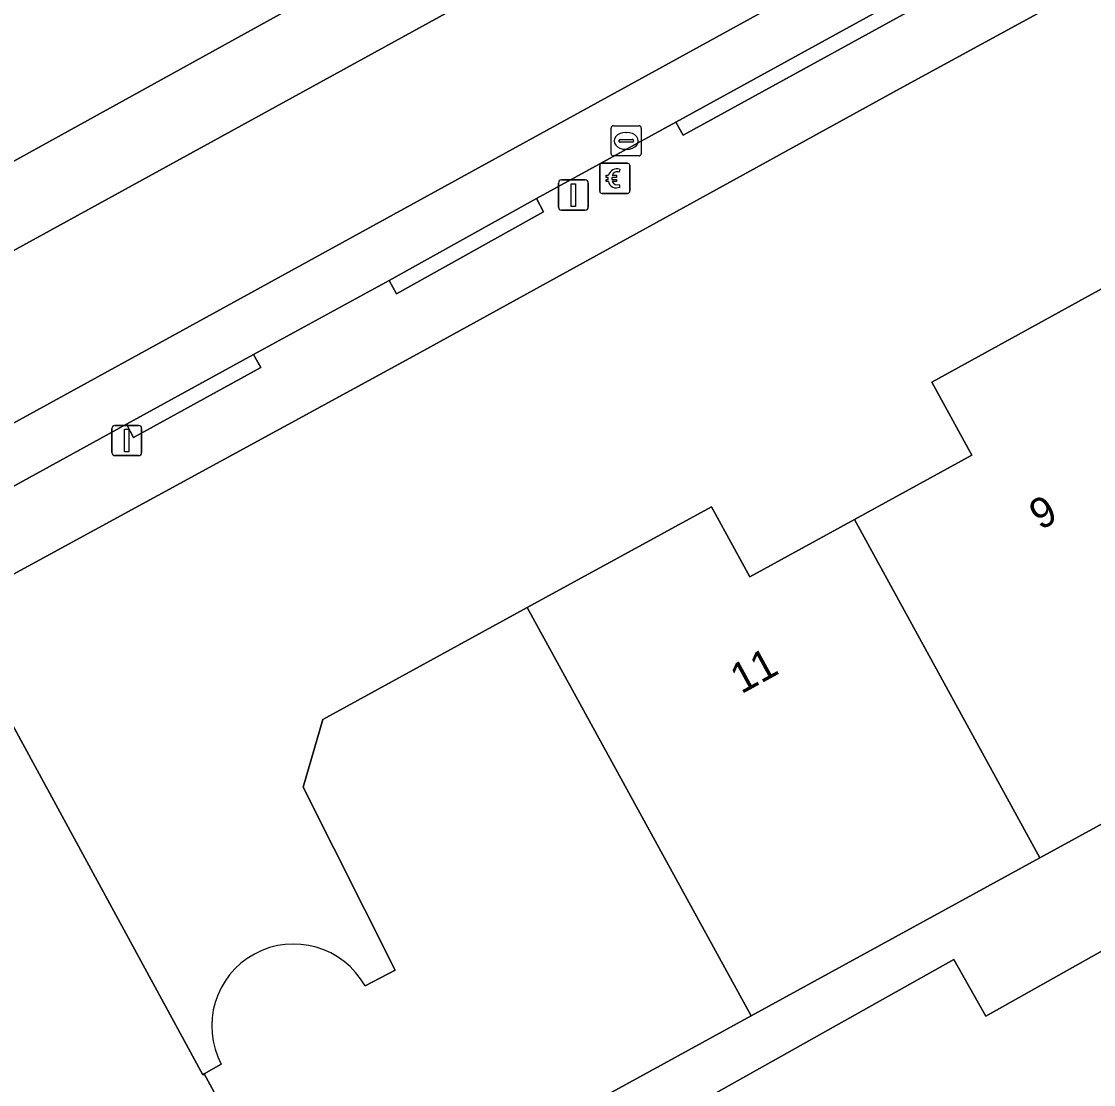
# Model space of a CAD drawing. Extents: x 161087 to 161926, y 382572 to 383873.
# Drawn here: x 161512.92 to 161548.46, y 383415.85 to 383451.1 of the extents above; entities that cross this region are included whole.
import ezdxf

# ---------------------------------------------------------------- set-up
doc = ezdxf.new("R2010")
doc.units = 0
for name, color, linetype in [('IMGEO_Betaalautomaat', 7, 'Continuous'), ('IMGEO_Erf', 7, 'Continuous'), ('IMGEO_Kolk', 7, 'Continuous'), ('IMGEO_Lichtmast', 7, 'Continuous'), ('IMGEO_Pand', 7, 'Continuous'), ('IMGEO_Pand_nummerreeks', 7, 'Continuous'), ('IMGEO_Parkeervlak_halfverhard', 7, 'Continuous'), ('IMGEO_Parkeervlak_open', 7, 'Continuous'), ('IMGEO_Rijbaan_lokaal_open', 7, 'Continuous'), ('IMGEO_Voetpad_open', 7, 'Continuous')]:
    doc.layers.add(name, color=color, linetype=linetype)

msp = doc.modelspace()

# ---------------------------------------------------------------- linework, layer by layer
at = {"layer": 'IMGEO_Betaalautomaat'}
for p, q in [((161532.087, 383445.47), (161532.087, 383446.311)), ((161532.087, 383446.311), (161532.087, 383445.47)), ((161532.162, 383446.394), (161533.003, 383446.394)), ((161533.003, 383446.394), (161532.162, 383446.394)), ((161533.086, 383446.32), (161533.086, 383445.479)), ((161533.086, 383445.479), (161533.086, 383446.32)), ((161532.37, 383445.858), (161532.37, 383445.926)), ((161532.491, 383445.926), (161532.491, 383445.858)), ((161532.749, 383446.199), (161532.732, 383446.099)), ((161532.736, 383445.693), (161532.758, 383445.606)), ((161533.012, 383445.395), (161532.171, 383445.395)), ((161532.171, 383445.395), (161533.012, 383445.395))]:
    msp.add_line(p, q, dxfattribs=at)
for points in [[(161532.37, 383445.926), (161532.301, 383445.926), (161532.301, 383445.995), (161532.38, 383445.995)], [(161532.502, 383445.995), (161532.649, 383445.995), (161532.649, 383445.926), (161532.491, 383445.926)], [(161532.375, 383445.789), (161532.301, 383445.789), (161532.301, 383445.858), (161532.37, 383445.858)], [(161532.491, 383445.858), (161532.649, 383445.858), (161532.649, 383445.789), (161532.505, 383445.789)]]:
    msp.add_lwpolyline(points, dxfattribs=at)
for centre, radius, start, end in [((161532.165, 383446.317), 0.0779, 92.4484, 184.2845), ((161532.165, 383446.317), 0.0779, 92.4484, 184.2845), ((161533.009, 383446.317), 0.0779, 2.4484, 94.2845), ((161533.009, 383446.317), 0.0779, 2.4484, 94.2845), ((161532.663, 383445.919), 0.293, 73.014, 165.0139), ((161532.669, 383445.932), 0.179, 69.3236, 159.5683), ((161532.636, 383445.844), 0.267, 191.8096, 297.0389), ((161532.669, 383445.859), 0.179, 202.7625, 291.8693), ((161532.165, 383445.473), 0.0779, 182.4484, 274.2845), ((161532.165, 383445.473), 0.0779, 182.4484, 274.2845), ((161533.009, 383445.473), 0.0779, 272.4484, 4.2845), ((161533.009, 383445.473), 0.0779, 272.4484, 4.2845)]:
    msp.add_arc(centre, radius, start, end, dxfattribs=at)
at = {"layer": 'IMGEO_Erf'}
for points in [[(161605.285, 383450.395), (161605.444, 383450.467), (161604.701, 383451.855), (161605.904, 383452.48), (161605.727, 383452.834), (161609.313, 383454.717), (161613.669, 383457.005), (161613.583, 383457.17), (161614.512, 383457.669), (161615.439, 383458.168), (161615.544, 383457.996), (161616.2, 383458.339), (161614.111, 383485.335), (161607.076, 383485.619), (161600.953, 383486.009), (161587.692, 383486.142), (161587.622, 383481.972), (161587.44, 383473.192), (161580.322, 383469.732), (161542.03, 383448.859), (161525.912, 383439.997), (161511.039, 383431.899)], [(161524.308, 383419.12), (161525.308, 383419.642), (161522.253, 383425.713), (161522.907, 383427.952), (161529.687, 383431.665), (161535.79, 383435.008), (161537.065, 383432.681), (161540.533, 383434.58), (161544.426, 383436.713), (161543.096, 383439.141), (161548.849, 383442.292)], [(161510.747, 383431.197), (161518.927, 383416.179), (161518.978, 383416.208), (161519.543, 383416.523)], [(161556.19, 383428.578), (161546.676, 383423.367), (161537.106, 383418.125), (161531.338, 383414.966), (161526.953, 383412.564), (161527.836, 383411.022), (161531.574, 383413.12), (161543.831, 383419.999), (161544.887, 383418.12), (161552.243, 383422.247)]]:
    msp.add_lwpolyline(points, dxfattribs=at)
msp.add_arc((161521.939, 383417.796), 2.714, 29.1993, 207.9829, dxfattribs=at)
at = {"layer": 'IMGEO_Kolk'}
for p, q in [((161532.465, 383446.709), (161532.465, 383447.561)), ((161532.54, 383447.635), (161533.392, 383447.635)), ((161532.953, 383447.415), (161532.978, 383447.415)), ((161533.466, 383447.561), (161533.466, 383446.709)), ((161532.724, 383447.129), (161532.724, 383447.141)), ((161533.162, 383447.092), (161532.764, 383447.092)), ((161532.767, 383447.178), (161533.165, 383447.178)), ((161533.208, 383447.141), (161533.208, 383447.129)), ((161533.392, 383446.635), (161532.54, 383446.635)), ((161532.976, 383446.855), (161532.951, 383446.855))]:
    msp.add_line(p, q, dxfattribs=at)
for points in [[(161532.465, 383446.709), (161532.465, 383447.561)], [(161532.54, 383447.635), (161533.392, 383447.635)], [(161533.466, 383447.561), (161533.466, 383446.709)], [(161533.392, 383446.635), (161532.54, 383446.635)]]:
    msp.add_lwpolyline(points, dxfattribs=at)
for centre, radius, start, end in [((161532.542, 383447.559), 0.0765, 91.552, 178.448), ((161532.542, 383447.559), 0.0765, 91.552, 178.448), ((161533.39, 383447.559), 0.0765, 1.552, 88.448), ((161533.39, 383447.559), 0.0765, 1.552, 88.448), ((161532.764, 383447.138), 0.0403, 85.8775, 175.7526), ((161532.761, 383447.128), 0.0366, 178.938, 274.7102), ((161533.165, 383447.135), 0.043, 264.8664, 352.4533), ((161533.169, 383447.14), 0.0386, 1.7309, 96.639), ((161532.542, 383446.711), 0.0765, 181.552, 268.448), ((161532.542, 383446.711), 0.0765, 181.552, 268.448), ((161533.39, 383446.711), 0.0765, 271.552, 358.448), ((161533.39, 383446.711), 0.0765, 271.552, 358.448)]:
    msp.add_arc(centre, radius, start, end, dxfattribs=at)
for centre, major_axis, ratio, start_param, end_param in [((161532.952, 383447.135), (-0.387, 0.002), 0.722429, 4.712389, 7.853982), ((161532.977, 383447.135), (-0.39, 0.002), 0.717154, 1.570796, 4.712389)]:
    msp.add_ellipse(centre, major_axis=major_axis, ratio=ratio, start_param=start_param, end_param=end_param, dxfattribs=at)
at = {"layer": 'IMGEO_Lichtmast'}
for p, q in [((161530.719, 383444.939), (161530.719, 383445.739)), ((161530.719, 383445.739), (161530.719, 383444.939)), ((161530.819, 383445.839), (161531.609, 383445.839)), ((161531.609, 383445.839), (161530.819, 383445.839)), ((161531.709, 383445.739), (161531.709, 383444.939)), ((161531.709, 383444.939), (161531.709, 383445.739)), ((161531.609, 383444.839), (161530.819, 383444.839)), ((161530.819, 383444.839), (161531.609, 383444.839)), ((161515.912, 383436.802), (161515.912, 383437.602)), ((161515.912, 383437.602), (161515.912, 383436.802)), ((161516.012, 383437.702), (161516.802, 383437.702)), ((161516.802, 383437.702), (161516.012, 383437.702)), ((161516.902, 383437.602), (161516.902, 383436.802)), ((161516.902, 383436.802), (161516.902, 383437.602)), ((161516.802, 383436.702), (161516.012, 383436.702)), ((161516.012, 383436.702), (161516.802, 383436.702))]:
    msp.add_line(p, q, dxfattribs=at)
for points in [[(161531.139, 383445.714), (161531.289, 383445.714), (161531.289, 383444.964), (161531.139, 383444.964), (161531.139, 383445.714)], [(161516.332, 383437.577), (161516.482, 383437.577), (161516.482, 383436.827), (161516.332, 383436.827), (161516.332, 383437.577)]]:
    msp.add_lwpolyline(points, dxfattribs=at)
for centre, start, end in [((161530.819, 383445.739), 90, 180), ((161530.819, 383445.739), 90, 180), ((161531.609, 383445.739), 0, 90), ((161531.609, 383445.739), 360, 90), ((161530.819, 383444.939), 180, 270), ((161530.819, 383444.939), 180, 270), ((161531.609, 383444.939), 270, 0), ((161531.609, 383444.939), 270, 0), ((161516.012, 383437.602), 90, 180), ((161516.012, 383437.602), 90, 180), ((161516.802, 383437.602), 0, 90), ((161516.802, 383437.602), 360, 90), ((161516.012, 383436.802), 180, 270), ((161516.012, 383436.802), 180, 270), ((161516.802, 383436.802), 270, 0), ((161516.802, 383436.802), 270, 0)]:
    msp.add_arc(centre, 0.1, start, end, dxfattribs=at)
at = {"layer": 'IMGEO_Pand'}
for points in [[(161605.285, 383450.395), (161552.243, 383422.247), (161544.887, 383418.12), (161543.831, 383419.999), (161531.574, 383413.12), (161527.836, 383411.022), (161527.142, 383410.658), (161528.496, 383408.304), (161528.945, 383407.523), (161529.476, 383407.831), (161529.613, 383407.591), (161538.234, 383412.413), (161546.918, 383396.368), (161554.39, 383400.562), (161554.954, 383399.557), (161557.131, 383395.676), (161557.631, 383395.928), (161557.692, 383395.824), (161573.775, 383405.339), (161582.694, 383390.118), (161592.405, 383373.497)], [(161519.543, 383416.523), (161518.978, 383416.208), (161522.38, 383409.98), (161524.012, 383410.914), (161526.953, 383412.564), (161531.338, 383414.966), (161537.106, 383418.125), (161529.687, 383431.665)], [(161529.687, 383431.665), (161522.907, 383427.952), (161522.253, 383425.713), (161525.308, 383419.642), (161524.308, 383419.12)]]:
    msp.add_lwpolyline(points, dxfattribs=at)
for points in [[(161557.192, 383427.064), (161548.849, 383442.292), (161543.096, 383439.141), (161544.426, 383436.713), (161540.533, 383434.58), (161546.676, 383423.367), (161556.19, 383428.578), (161557.059, 383426.991)], [(161537.106, 383418.125), (161546.676, 383423.367), (161540.533, 383434.58), (161537.065, 383432.681), (161535.79, 383435.008), (161529.687, 383431.665)]]:
    msp.add_lwpolyline(points, close=True, dxfattribs=at)
msp.add_arc((161521.939, 383417.796), 2.714, 29.1993, 207.9829, dxfattribs=at)
at = {"layer": 'IMGEO_Parkeervlak_halfverhard'}
msp.add_lwpolyline([(161517.061, 383475.571), (161502.632, 383467.666), (161493.311, 383462.56), (161504.466, 383441.945), (161528.278, 383455.096)], close=True, dxfattribs=at)
at = {"layer": 'IMGEO_Parkeervlak_open'}
msp.add_lwpolyline([(161577.264, 383471.552), (161577.79, 383473.546), (161510.585, 383436.654), (161511.457, 383435.054), (161511.621, 383435.126), (161516.396, 383437.743), (161520.607, 383440.056), (161525.107, 383442.503), (161529.989, 383445.22), (161534.608, 383447.756), (161547.819, 383455.015), (161559.215, 383461.301), (161563.703, 383463.768), (161571.345, 383467.975), (161572.393, 383468.572), (161576.778, 383470.952)], dxfattribs=at)
at = {"layer": 'IMGEO_Rijbaan_lokaal_open'}
msp.add_lwpolyline([(161573.386, 383476.902), (161567.945, 383473.908), (161549.098, 383463.551), (161542.655, 383460.003), (161529.712, 383452.867), (161508.2, 383441.059), (161505.908, 383439.768), (161509.307, 383433.882), (161511.457, 383435.054), (161510.585, 383436.654), (161577.79, 383473.546)], dxfattribs=at)
at = {"layer": 'IMGEO_Voetpad_open'}
for points in [[(161525.912, 383439.997), (161542.03, 383448.859), (161580.322, 383469.732), (161587.44, 383473.192), (161587.622, 383481.972), (161587.692, 383486.142), (161587.707, 383487.055), (161583.468, 383487.193), (161583.399, 383485.198), (161582.899, 383485.209), (161582.829, 383483.204), (161582.819, 383482.911), (161582.772, 383481.12)], [(161576.778, 383470.952), (161577.023, 383470.517), (161572.647, 383468.142), (161572.393, 383468.572), (161571.345, 383467.975), (161563.703, 383463.768), (161563.95, 383463.332), (161559.453, 383460.862), (161559.215, 383461.301), (161547.819, 383455.015), (161548.069, 383454.582), (161534.852, 383447.32), (161534.608, 383447.756), (161529.989, 383445.22), (161530.224, 383444.779), (161525.349, 383442.065), (161525.107, 383442.503), (161520.607, 383440.056), (161520.848, 383439.618), (161516.632, 383437.302), (161516.396, 383437.743), (161511.621, 383435.126)], [(161511.039, 383431.899), (161525.912, 383439.997)], [(161538.33, 383391.574), (161533.917, 383399.389), (161529.369, 383407.443), (161529.613, 383407.591), (161529.476, 383407.831), (161528.945, 383407.523), (161528.496, 383408.304), (161527.142, 383410.658), (161527.836, 383411.022), (161526.953, 383412.564), (161524.012, 383410.914), (161522.38, 383409.98), (161518.978, 383416.208), (161518.927, 383416.179), (161510.747, 383431.197)]]:
    msp.add_lwpolyline(points, dxfattribs=at)
for points in [[(161529.712, 383452.867), (161542.655, 383460.003), (161541.096, 383461.838), (161529.156, 383455.581), (161528.278, 383455.096), (161504.466, 383441.945), (161505.908, 383439.768), (161508.2, 383441.059)], [(161534.608, 383447.756), (161534.852, 383447.32), (161548.069, 383454.582), (161547.819, 383455.015)], [(161529.989, 383445.22), (161525.107, 383442.503), (161525.349, 383442.065), (161530.224, 383444.779)], [(161516.396, 383437.743), (161516.632, 383437.302), (161520.848, 383439.618), (161520.607, 383440.056)]]:
    msp.add_lwpolyline(points, close=True, dxfattribs=at)

# ---------------------------------------------------------------- texts
at = {"layer": 'IMGEO_Pand_nummerreeks'}
for s, p in [('9', (161546.69, 383434.213)), ('11', (161536.779, 383428.784))]:
    msp.add_text(s, height=1, rotation=28.7118, dxfattribs=at).set_placement(p)

doc.saveas('drawing.dxf')
